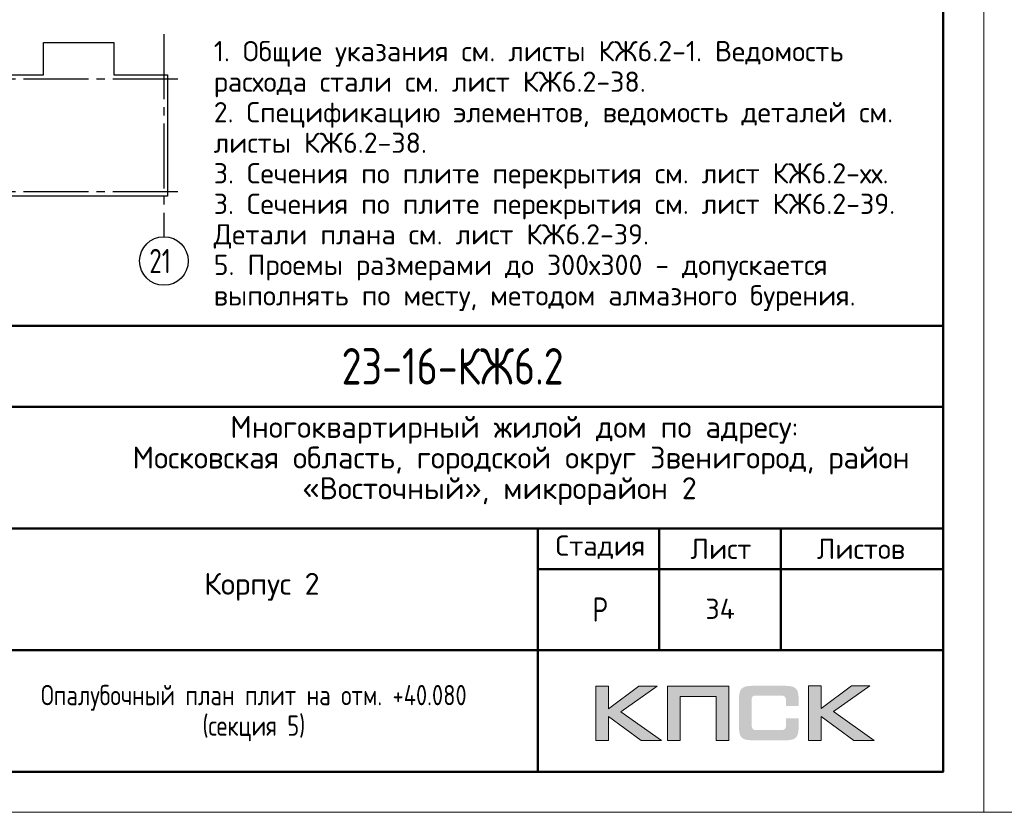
# Model space of a CAD drawing. Header units: millimetres. Extents: x 40580 to 1930067, y -240640 to 81020.
# Tile 580 of 656: x 1426156 to 1438296, y -239550 to -229773. Entities that reach past the tile are written whole.
import ezdxf

# ---------------------------------------------------------------- set-up
doc = ezdxf.new("R2010")
doc.units = ezdxf.units.MM
doc.linetypes.add('______5', pattern=[1100, 800, -100, 100, -100])
doc.linetypes.add('CENTER', pattern=[2, 1.25, -0.25, 0.25, -0.25])
for name, color, linetype, lineweight in [('Standard', 7, 'Continuous', 25), ('Обрамление проемов стержнями', 7, 'Continuous', 25), ('ОСИ', 7, 'CENTER', 15)]:
    doc.layers.add(name, color=color, linetype=linetype, lineweight=lineweight)
doc.styles.add('GOST 2.304', font='isocpeur.ttf', dxfattribs={"width": 0.8})
doc.styles.add('ISOCPEUR', font='isocpeur.ttf')
doc.styles.get("Standard").update_dxf_attribs({"font": 'isocpeur.ttf'})

msp = doc.modelspace()

# ---------------------------------------------------------------- hatches: boundary and pattern name
h = msp.add_hatch(color=256)
h.paths.add_polyline_path([(1434015.6, -237992.8), (1433788.1, -237992.8), (1433416.1, -238272.8), (1433416.1, -237992.8), (1433258.4, -237992.8), (1433258.4, -238664.9), (1433416.1, -238664.9), (1433416.1, -238369.6), (1433818.5, -238664.9), (1434070.2, -238664.9), (1433569.6, -238309.5)])
h.paths.add_polyline_path([(1434298.4, -238119.3), (1434743.7, -238119.3), (1434743.7, -238664.9), (1434900, -238664.9), (1434900, -237992.8), (1434733.3, -237992.8), (1434142.1, -237992.8), (1434142.1, -238151.8), (1434142.1, -238664.9), (1434298.4, -238664.9)])
h.paths.add_polyline_path([(1436038.1, -237989.3), (1435880.5, -237989.3), (1435880.5, -238662.1), (1436038.1, -238662.1), (1436038.1, -238366.2), (1436440.6, -238662.1), (1436692.3, -238662.1), (1436191.7, -238306), (1436637.7, -237989.3), (1436410.9, -237989.3), (1436038.1, -238269.4)])
msp.add_hatch(color=256).paths.add_polyline_path([(1435749.1, -238064), (1435747, -238056.4), (1435744.3, -238050.2), (1435740.8, -238044), (1435737.4, -238037.7), (1435733.9, -238032.9), (1435729.8, -238028.1), (1435725.6, -238023.2), (1435721.5, -238019.1), (1435715.9, -238015.6), (1435710.4, -238011.5), (1435704.2, -238008), (1435697.3, -238005.2), (1435690.3, -238002.5), (1435682.7, -237999.7), (1435675.1, -237997.6), (1435657.1, -237994.2), (1435637.8, -237991.4), (1435616.4, -237990), (1435592.8, -237989.3), (1435191.8, -237989.3), (1435168.3, -237990), (1435147.5, -237991.4), (1435127.5, -237994.2), (1435110.2, -237997.6), (1435101.9, -238000.4), (1435094.3, -238002.5), (1435087.4, -238005.2), (1435081.2, -238008.7), (1435074.9, -238011.5), (1435068.7, -238015.6), (1435063.9, -238019.1), (1435059, -238023.2), (1435054.9, -238028.1), (1435051.4, -238032.9), (1435047.3, -238037.7), (1435043.8, -238044), (1435041, -238050.2), (1435038.3, -238057.1), (1435035.5, -238064), (1435033.4, -238071.6), (1435030, -238088.2), (1435027.2, -238106.2), (1435025.1, -238126.2), (1435025.1, -238148.4), (1435025.1, -238502.4), (1435025.1, -238524.5), (1435027.2, -238544.6), (1435030, -238563.3), (1435033.4, -238579.8), (1435035.5, -238587.5), (1435038.3, -238594.4), (1435041, -238601.3), (1435043.8, -238607.5), (1435047.3, -238613), (1435051.4, -238618.6), (1435054.9, -238623.4), (1435059, -238628.3), (1435063.9, -238632.4), (1435069.4, -238635.9), (1435074.9, -238639.3), (1435081.2, -238642.8), (1435087.4, -238646.2), (1435095, -238648.3), (1435101.9, -238651.1), (1435110.2, -238653.1), (1435127.5, -238657.3), (1435147.5, -238659.4), (1435169, -238661.4), (1435191.8, -238662.1), (1435592.8, -238662.1), (1435616.4, -238661.4), (1435637.8, -238660.1), (1435657.1, -238657.3), (1435674.4, -238653.8), (1435682.7, -238651.1), (1435690.3, -238649), (1435697.3, -238646.2), (1435704.2, -238642.8), (1435710.4, -238640), (1435715.9, -238635.9), (1435721.5, -238632.4), (1435725.6, -238628.3), (1435729.8, -238624.1), (1435733.9, -238618.6), (1435737.4, -238613.7), (1435740.8, -238607.5), (1435744.3, -238601.3), (1435747, -238595.1), (1435749.1, -238587.5), (1435751.9, -238579.8), (1435755.3, -238563.3), (1435758.1, -238545.3), (1435759.5, -238524.5), (1435760.2, -238502.4), (1435760.2, -238391.1), (1435603.2, -238391.1), (1435603.2, -238481.7), (1435603.2, -238487.9), (1435602.5, -238494.1), (1435601.1, -238499.6), (1435599.8, -238505.2), (1435597.7, -238510), (1435595.6, -238514.2), (1435592.8, -238518.3), (1435589.4, -238521.8), (1435585.9, -238525.2), (1435581.8, -238528), (1435576.9, -238530.1), (1435572.1, -238532.1), (1435567.3, -238533.5), (1435561, -238534.2), (1435554.8, -238534.9), (1435548.6, -238535.6), (1435225, -238535.6), (1435219.4, -238534.9), (1435214.6, -238534.2), (1435210.5, -238532.1), (1435206.3, -238530.1), (1435202.2, -238527.3), (1435198.7, -238524.5), (1435195.2, -238521.1), (1435192.5, -238516.9), (1435189.7, -238512.8), (1435187.6, -238508.6), (1435185.6, -238503.8), (1435184.2, -238498.9), (1435182.1, -238489.3), (1435181.4, -238479.6), (1435181.4, -238156.7), (1435181.4, -238151.1), (1435182.1, -238145.6), (1435183.5, -238140.8), (1435184.9, -238135.9), (1435186.3, -238131.8), (1435188.3, -238128.3), (1435191.1, -238124.9), (1435193.9, -238121.4), (1435197.3, -238118.6), (1435200.8, -238115.9), (1435204.9, -238113.8), (1435209.1, -238112.4), (1435213.9, -238111), (1435218.8, -238110.3), (1435224.3, -238109.6), (1435229.8, -238109.6), (1435548.6, -238109.6), (1435554.8, -238109.6), (1435561, -238110.3), (1435566.6, -238111.7), (1435571.4, -238113.1), (1435576.2, -238115.2), (1435581.1, -238117.3), (1435585.2, -238120.7), (1435588.7, -238123.5), (1435592.1, -238127.6), (1435594.9, -238131.8), (1435597.7, -238135.9), (1435599.8, -238140.8), (1435601.1, -238145.6), (1435602.5, -238151.1), (1435603.2, -238157.4), (1435603.2, -238163.6), (1435603.2, -238237.6), (1435760.2, -238237.6), (1435760.2, -238148.4), (1435759.5, -238126.2), (1435758.1, -238106.2), (1435755.3, -238088.2), (1435751.2, -238071.6)])

# ---------------------------------------------------------------- linework, layer by layer
at = {"lineweight": 0}
for points in [[(1433258.4, -238664.9), (1433258.4, -237992.8), (1433416.1, -237992.8), (1433416.1, -238272.8), (1433788.1, -237992.8), (1434015.6, -237992.8), (1433569.6, -238309.5), (1434070.2, -238664.9), (1433818.5, -238664.9), (1433416.1, -238369.6), (1433416.1, -238664.9), (1433258.4, -238664.9)], [(1434298.4, -238664.9), (1434298.4, -238119.3), (1434743.7, -238119.3), (1434743.7, -238664.9), (1434900, -238664.9), (1434900, -237992.8), (1434733.3, -237992.8), (1434142.1, -237992.8), (1434142.1, -238151.8), (1434142.1, -238664.9), (1434298.4, -238664.9)], [(1435880.5, -238662.1), (1435880.5, -237989.3), (1436038.1, -237989.3), (1436038.1, -238269.4), (1436410.9, -237989.3), (1436637.7, -237989.3), (1436191.7, -238306), (1436692.3, -238662.1), (1436440.6, -238662.1), (1436038.1, -238366.2), (1436038.1, -238662.1), (1435880.5, -238662.1)]]:
    msp.add_lwpolyline(points, close=True, dxfattribs=at)
at = {"layer": 'Standard', "color": 7, "linetype": 'Continuous', "lineweight": 50, "transparency": 33554687}
for p, q in [((1419042.7, -233549.8), (1437542.7, -233549.8)), ((1425542.7, -234549.8), (1437542.7, -234549.8)), ((1425542.7, -236049.8), (1437542.7, -236049.8)), ((1432542.7, -237549.8), (1432542.7, -236049.8)), ((1434042.7, -237549.8), (1434042.7, -236049.8)), ((1435542.7, -237549.8), (1435542.7, -236049.8)), ((1432542.7, -236549.8), (1437542.7, -236549.8)), ((1425542.7, -237549.8), (1437542.7, -237549.8)), ((1432542.7, -239049.8), (1432542.7, -237549.8)), ((1432542.7, -239049.8), (1432542.7, -237549.8))]:
    msp.add_line(p, q, dxfattribs=at)
at = {"layer": 'Standard', "color": 7, "linetype": 'Continuous', "lineweight": 25, "transparency": 33554687}
for p, q in [((1437542.7, -239049.8), (1437542.7, -233549.8)), ((1419042.7, -239049.8), (1437542.7, -239049.8)), ((1419042.7, -239049.8), (1437542.7, -239049.8)), ((1419042.7, -239049.8), (1437542.7, -239049.8))]:
    msp.add_line(p, q, dxfattribs=at)
at = {"layer": 'Standard', "color": 7, "linetype": 'Continuous', "lineweight": 13, "transparency": 33554687}
for points in [[(1417042.7, -239549.7), (1438042.7, -239549.7), (1438042.7, -209849.7), (1417042.7, -209849.7), (1417042.7, -239549.7)], [(1438042.7, -239549.7), (1459042.7, -239549.7), (1459042.7, -209849.7), (1438042.7, -209849.7), (1438042.7, -239549.7)]]:
    msp.add_lwpolyline(points, close=True, dxfattribs=at)
at = {"layer": 'Standard', "color": 7, "linetype": 'Continuous', "lineweight": 50, "transparency": 33554687}
msp.add_lwpolyline([(1419042.7, -210349.7), (1437542.7, -210349.7), (1437542.7, -239049.7), (1419042.7, -239049.7), (1419042.7, -210349.7)], close=True, dxfattribs=at)
at = {"layer": 'Standard', "color": 7, "linetype": 'Continuous', "lineweight": 25, "transparency": 33554687}
msp.add_lwpolyline([(1423715.7, -231949.7), (1423715.7, -230486.7), (1423735.7, -230486.7), (1423735.7, -230471.7), (1423715.7, -230471.7), (1423715.7, -230453.7), (1424343.7, -230453.7), (1424343.7, -230056.7), (1425211.7, -230056.7), (1425211.7, -230453.7), (1425829.7, -230453.7), (1426447.7, -230453.7), (1426447.7, -230056.7), (1427315.7, -230056.7), (1427315.7, -230453.7), (1427976.7, -230453.7), (1427976.7, -231949.7), (1425829.7, -231949.7), (1423715.7, -231949.7)], dxfattribs=at)
at = {"layer": 'ОСИ', "color": 8, "linetype": '______5', "lineweight": -3, "transparency": 33554687}
for p, q in [((1427933.7, -229953.7), (1427933.7, -232449.7)), ((1428104, -230506.7), (1420642.7, -230506.7)), ((1428104, -230506.7), (1420642.7, -230506.7)), ((1428104, -231896.7), (1420642.7, -231896.7))]:
    msp.add_line(p, q, dxfattribs=at)
at = {"layer": 'ОСИ', "color": 7, "linetype": 'Continuous', "lineweight": -3, "transparency": 33554687}
msp.add_circle((1427933.7, -232749.7), 300, dxfattribs=at)

# ---------------------------------------------------------------- texts
at = {"layer": 'Standard', "color": 7, "linetype": 'Continuous', "lineweight": 25, "transparency": 33554687, "attachment_point": 7, "style": 'ISOCPEUR'}
for s, insert, char_height, width in [('\\W0.75;21', (1427753.7, -232899.7), 300, 472.641), ('Многоквартирный\\~жилой\\~дом\\~по\\~адресу:\\~', (1428752.7, -235004.8), 270, 5717.086), ('Московская\\~область,\\~городской\\~округ\\~Звенигород,\\~район\\~', (1427546.7, -235382.8), 270, 8136.208), ('«Восточный»,\\~микрорайон\\~2', (1429639.2, -235760.8), 270, 3952.828), ('Стадия', (1432763.2, -236425), 250, 1031.11), ('Лист', (1434426.2, -236425), 250, 782.227), ('Листов', (1435985.5, -236425), 250, 1066.504), ('Корпус\\~2', (1428430.7, -236939.8), 270, 1362.881), ('\\W0.77;Р', (1433219.6, -237199.8), 300, 262.931)]:
    msp.add_mtext(s, dxfattribs=dict(at, insert=insert, char_height=char_height, width=width))
at = {"layer": 'Standard', "color": 7, "linetype": 'Continuous', "lineweight": 50, "transparency": 33554687, "insert": (1430125.2, -234274.8), "char_height": 450, "width": 3070.526, "attachment_point": 7, "style": 'GOST 2.304'}
msp.add_mtext('23-16-КЖ6.2', dxfattribs=at)
at = {"layer": 'Standard', "color": 7, "linetype": 'Continuous', "lineweight": 13, "transparency": 33554687, "insert": (1434792.7, -237039.8), "char_height": 250, "width": 485.294, "attachment_point": 5, "style": 'ISOCPEUR'}
msp.add_mtext('\\A1;{\\fISOCPEUR|i0|b0;\\H250.000000;\\W1.000000;\\C7;34}\\P', dxfattribs=at)
at = {"layer": 'Standard', "color": 7, "linetype": 'Continuous', "lineweight": 25, "transparency": 33554687, "insert": (1429042.7, -237978.9), "char_height": 250, "width": 6566.875, "attachment_point": 2, "line_spacing_factor": 0.903614, "style": 'ISOCPEUR'}
msp.add_mtext('{\\fGOST 2.304-81|b0|i0|c0|p0;Опалубочный план плит на отм. +40.080 }\\P{\\fGOST 2.304-81|b0|i0|c0|p0;(секция 5)}', dxfattribs=at)
at = {"layer": 'Обрамление проемов стержнями', "color": 7, "linetype": 'Continuous', "lineweight": 13, "transparency": 33554687, "insert": (1428548.5, -230036.5), "char_height": 250, "width": 9000, "attachment_point": 1, "line_spacing_factor": 0.903614}
msp.add_mtext('1. Общие указания см. листы КЖ6.2-1. Ведомость расхода стали см. лист КЖ6.2-38.\\P2. Спецификацию элементов, ведомость деталей см. листы КЖ6.2-38.\\P3. Сечения по плите перекрытия см. лист КЖ6.2-хх.\\P3. Сечения по плите перекрытия см. лист КЖ6.2-39. Детали плана см. лист КЖ6.2-39.\\P5. Проемы размерами до 300х300 - допускается выполнять по месту, методом алмазного бурения.', dxfattribs=at)

doc.saveas('drawing.dxf')
